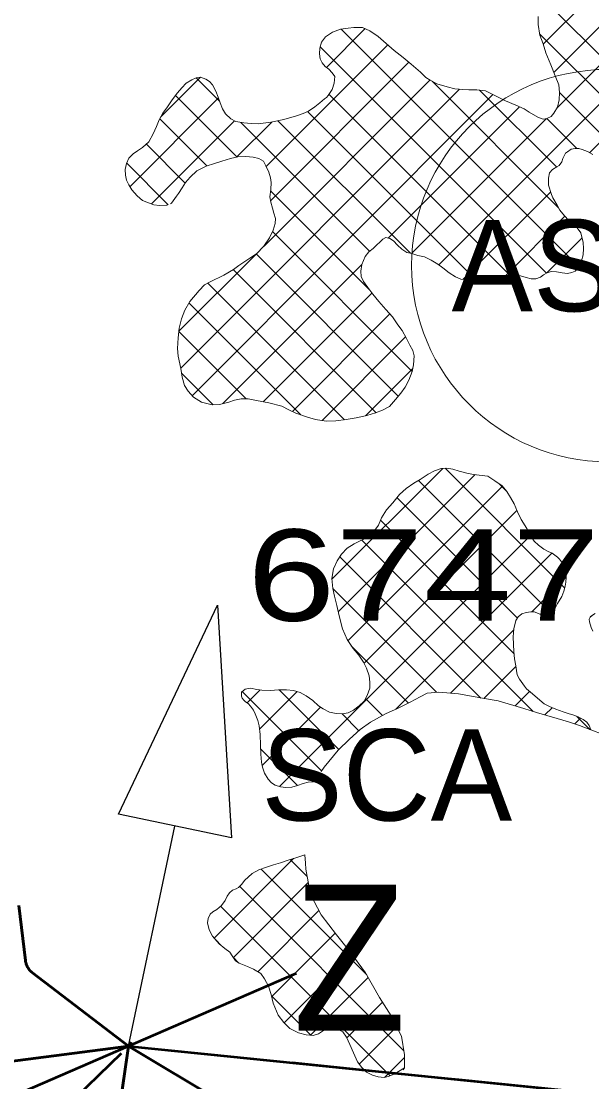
# Model space of a CAD drawing. Extents: x -1643653 to 4543381, y 1624270 to 13878484.
# Drawn here: x 745527 to 748653, y 8927283 to 8933088 of the extents above; entities that cross this region are included whole.
import ezdxf
from ezdxf.enums import TextEntityAlignment as Align

# ---------------------------------------------------------------- set-up
doc = ezdxf.new("R2010")
doc.units = 0
doc.header["$LTSCALE"] = 200
doc.linetypes.add('MEDIUM_DASHED', pattern=[4.5, 3, -1.5])
for name, color, linetype, lineweight in [('1', 7, 'Continuous', 13), ('10', 7, 'MEDIUM_DASHED', 60), ('27', 7, 'Continuous', 53), ('28', 7, 'Continuous', 53), ('29', 7, 'Continuous', 13), ('31', 7, 'Continuous', 53), ('45', 7, 'Continuous', 13), ('54', 7, 'Continuous', 25), ('60', 7, 'Continuous', 53)]:
    doc.layers.add(name, color=color, linetype=linetype, lineweight=lineweight)
doc.layers.add('63', color=7, linetype='Continuous')

msp = doc.modelspace()

# ---------------------------------------------------------------- linework, layer by layer
at = {"layer": '1', "lineweight": 25}
msp.add_spline([(814781, 9009175.5), (814787.2, 9009173.4), (814796.9, 9009173.4), (814799.4, 9009172.4), (814805.1, 9009174.5), (814805.6, 9009176.5), (814811.7, 9009179.5), (814811.7, 9009179.5), (814801.5, 9009181), (814790.7, 9009181.5), (814784.1, 9009183.1), (814777.4, 9009185.1), (814778.4, 9009175.5)], degree=3, dxfattribs=at)
at = {"layer": '10'}
msp.add_open_spline([(753774.9, 8926261.4), (753812.7, 8926399.9), (753812, 8926558.8), (753709.5, 8926687.3), (753566, 8926867.3), (753376.7, 8926916.9), (753227, 8927050.3), (753014.8, 8927239.4), (752804.9, 8927430.3), (752597.6, 8927630.5), (752376.7, 8927843.7), (752192.2, 8928091.3), (752017.6, 8928334.1), (751956, 8928419.6), (752103.6, 8928574.9), (752029.9, 8928655), (751955.6, 8928735.8), (751801.6, 8928688.1), (751721.4, 8928753.8), (751652.2, 8928810.4), (751601.3, 8928901.2), (751523.9, 8928951.3), (751367.8, 8929052.4), (751185.2, 8929119.1), (751030.2, 8929222.8), (750931.1, 8929289.2), (750854.8, 8929393), (750746.4, 8929445), (750665, 8929484.1), (750582.4, 8929520.3), (750499.6, 8929556.1), (750413.3, 8929593.4), (750326.8, 8929630.1), (750240.4, 8929667.2), (750059.5, 8929745.1), (749875.6, 8929807.6), (749709.7, 8929926.4), (749552.8, 8930038.9), (749714.4, 8930314.8), (749771.5, 8930481.9), (749848.6, 8930707.8), (750077.8, 8930926.7), (750119.5, 8931152.3), (750152, 8931328.4), (750058.1, 8931532.9), (749922, 8931707.8), (749753.2, 8931924.7), (749391.3, 8931773.6), (749243.2, 8931979.4), (749032.7, 8932271.9), (748906.3, 8932592.6), (748823.6, 8932929.9), (748786.3, 8933082.2), (748758.3, 8933247.9), (748811.3, 8933399), (748934, 8933748.4), (749210.7, 8934002.5), (749514.7, 8934226), (749629.1, 8934310.1), (749795.5, 8934228.1), (749909.7, 8934329.8), (749982.5, 8934394.6), (750061.5, 8934468.6), (750045.4, 8934552), (750025.6, 8934654.5), (749991.4, 8934758.2), (749959, 8934860.6), (749901, 8935043.9), (749870.4, 8935232.4), (749773.9, 8935403.7), (749725.3, 8935490), (749619.5, 8935521), (749551.8, 8935588.9), (749459.7, 8935681.1), (749373.5, 8935781.5), (749280.2, 8935872.8), (749090.8, 8936058.2), (748862, 8936191), (748663.2, 8936378.9), (748545.5, 8936490.1), (748390.4, 8936617), (748404, 8936773.9), (748412.2, 8936868.5), (748420.5, 8936963.2), (748428.7, 8937057.8)], degree=3, dxfattribs=at)
at = {"layer": '27', "linetype": 'MEDIUM_DASHED'}
for p, q in [((739824.8, 8921390.1), (746115.6, 8927478.8)), ((746115.6, 8927478.8), (750103.6, 8925087.2))]:
    msp.add_line(p, q, dxfattribs=at)
at = {"layer": '27'}
msp.add_line((746115.6, 8927478.8), (753732.9, 8926707.6), dxfattribs=at)
msp.add_line((746115.6, 8927478.8), (753732.9, 8926707.6), dxfattribs=at)
at = {"layer": '27', "linetype": 'MEDIUM_DASHED'}
for points in [[(746115.6, 8927478.8), (753732.9, 8926707.6), (754988.2, 8928483.2)], [(746115.6, 8927478.8), (745575.7, 8923768.8), (746223.3, 8919149.6)]]:
    msp.add_lwpolyline(points, dxfattribs=at)
at = {"layer": '27'}
msp.add_lwpolyline([(746115.6, 8927478.8), (743729.5, 8927170.5), (742708.4, 8928266.2), (740888.2, 8928147.7), (738224.4, 8926341.3), (738068.6, 8925272.7), (741707.2, 8923237.2), (742198, 8921966.9), (745069, 8922906.2), (745575.7, 8923768.8)], close=True, dxfattribs=at)
for points in [[(739385.9, 8927129), (740888.2, 8928147.7), (742708.4, 8928266.2), (743729.5, 8927170.5), (746115.6, 8927478.8)], [(746115.6, 8927478.8), (745589.2, 8927879.5), (745587, 8927881.3), (745584.8, 8927883.1), (745582.7, 8927884.9), (745580.6, 8927886.9), (745578.6, 8927888.8), (745576.7, 8927890.9), (745574.8, 8927893), (745572.9, 8927895.1), (745571.2, 8927897.3), (745569.4, 8927899.6), (745567.8, 8927901.9), (745566.2, 8927904.2), (745564.7, 8927906.6), (745563.2, 8927909), (745561.8, 8927911.5), (745560.5, 8927914), (745559.3, 8927916.6), (745558.1, 8927919.1), (745557, 8927921.7), (745556, 8927924.4), (745555.1, 8927927), (745554.2, 8927929.7), (745553.4, 8927932.4), (745552.7, 8927935.2), (745552.1, 8927937.9), (745551.5, 8927940.7), (745551, 8927943.5), (745550.6, 8927946.3), (745550.6, 8927946.8), (745513.3, 8928247.9)], [(745513.3, 8928247.9), (745550.6, 8927946.8), (745550.6, 8927946.3), (745551, 8927943.5), (745551.5, 8927940.7), (745552.1, 8927937.9), (745552.7, 8927935.2), (745553.4, 8927932.4), (745554.2, 8927929.7), (745555.1, 8927927), (745556, 8927924.4), (745557, 8927921.7), (745558.1, 8927919.1), (745559.3, 8927916.6), (745560.5, 8927914), (745561.8, 8927911.5), (745563.2, 8927909), (745564.7, 8927906.6), (745566.2, 8927904.2), (745567.8, 8927901.9), (745569.4, 8927899.6), (745571.2, 8927897.3), (745572.9, 8927895.1), (745574.8, 8927893), (745576.7, 8927890.9), (745578.6, 8927888.8), (745580.6, 8927886.9), (745582.7, 8927884.9), (745584.8, 8927883.1), (745587, 8927881.3), (745589.2, 8927879.5), (746115.6, 8927478.8)], [(749367.7, 8923836.4), (747863.2, 8923139.9), (745575.7, 8923768.8), (746115.6, 8927478.8)]]:
    msp.add_lwpolyline(points, dxfattribs=at)
at = {"layer": '28'}
msp.add_lwpolyline([(738068.6, 8925272.7), (738224.4, 8926341.3), (740888.2, 8928147.7), (742708.4, 8928266.2), (743729.5, 8927170.5), (746115.6, 8927478.8), (753732.9, 8926707.6)], dxfattribs=at)
at = {"layer": '29'}
for p, q in [((748386.5, 8932962.2), (749174.3, 8933750)), ((748444.6, 8932808.2), (749244.3, 8933607.9)), ((748463.2, 8932614.7), (749108.7, 8933260.2)), ((752604.9, 8928994.1), (748379, 8933220)), ((747815, 8931754.4), (749206.4, 8933145.7)), ((747199.3, 8932835.6), (747411.3, 8933047.7)), ((748581.3, 8931744.9), (747280.8, 8933045.4)), ((748641.5, 8932368.7), (749346.3, 8933073.5)), ((752763.1, 8928623.8), (748367.1, 8933019.8)), ((746869.5, 8932293.8), (747535, 8932959.2)), ((748404.9, 8931709.2), (747165.1, 8932948.9)), ((746893.1, 8932105.2), (747651.6, 8932863.7)), ((746292.1, 8932564.9), (746508.8, 8932781.6)), ((746614.1, 8932651.4), (746486.3, 8932779.3)), ((746857.7, 8931857.7), (747766.1, 8932766.1)), ((748470.7, 8932067.6), (747778.8, 8932759.6)), ((746708, 8932345.4), (746372.1, 8932681.4)), ((746401.8, 8931189.7), (747928.6, 8932716.4)), ((746463, 8931038.7), (748111.2, 8932686.9)), ((748205.1, 8931696.9), (747213.3, 8932688.6)), ((748459.7, 8932290.8), (748038.8, 8932711.7)), ((748930.5, 8932244.2), (748476, 8932698.8)), ((746122.1, 8932182.8), (746607.6, 8932668.3)), ((747537.8, 8931901.4), (748256.6, 8932620.2)), ((748009.7, 8931680.1), (747096, 8932593.8)), ((746240.2, 8932088.7), (746694.9, 8932543.4)), ((746544.8, 8932296.5), (746286.4, 8932554.9)), ((746709.3, 8932345.7), (746900.3, 8932536.7)), ((747435.9, 8931829.7), (746730.9, 8932534.6)), ((747659.7, 8931818), (746933.7, 8932544)), ((747665.3, 8931816.8), (748403.4, 8932554.8)), ((748570.9, 8932391.7), (748407.1, 8932555.5)), ((746426.2, 8932202.9), (746213, 8932416.2)), ((746332.9, 8932084.2), (746105.1, 8932311.9)), ((747433.5, 8931619.9), (746893.4, 8932160)), ((747948.9, 8931676.1), (748428, 8932155.2)), ((748174.8, 8931689.9), (748505.5, 8932020.6)), ((747669.8, 8931171.5), (746904.2, 8931937.1)), ((748407.8, 8931710.8), (748599.6, 8931902.6)), ((746391.2, 8931391.2), (746814, 8931814)), ((747593.1, 8931036), (746814.7, 8931814.4)), ((746632, 8930995.6), (747392.8, 8931756.4)), ((747471.2, 8930945.8), (746688.2, 8931728.9)), ((747297.7, 8930907.2), (746549.5, 8931655.4)), ((746853.6, 8931005.1), (747448.7, 8931600.2)), ((747058.3, 8930934.5), (746446.8, 8931546)), ((747012.6, 8930951.9), (747546.9, 8931486.2)), ((746759.1, 8931021.6), (746391, 8931389.6)), ((747175.2, 8930902.4), (747633.2, 8931360.4)), ((747413.2, 8930928.2), (747673.1, 8931188.1)), ((746578.9, 8930989.6), (746406.2, 8931162.3)), ((747229.5, 8930033.9), (747836.4, 8930640.8)), ((747263.5, 8929855.8), (748014.4, 8930606.7)), ((748504.2, 8929986.6), (747849, 8930641.8)), ((747317.3, 8929697.5), (748163.3, 8930543.4)), ((748436.5, 8929842.2), (747703.6, 8930575.1)), ((748184.4, 8930518.5), (748147.8, 8930555.2)), ((748245.5, 8929821.1), (747585.8, 8930480.8)), ((747405.9, 8929573.9), (748242.7, 8930410.7)), ((748226.4, 8929628), (747496.3, 8930358.1)), ((746943.1, 8928898.9), (748317.5, 8930273.4)), ((748332.1, 8929310.2), (747393.8, 8930248.5)), ((748046.2, 8929384), (747273.1, 8930157.1)), ((747579.2, 8929323), (748433.8, 8930177.5)), ((748324.6, 8929856.2), (748513.3, 8930045)), ((747803, 8929415.1), (747234.7, 8929983.3)), ((748644.3, 8929826), (748653, 8929834.6)), ((747878.8, 8929410.4), (748226, 8929757.6)), ((747649.7, 8929356.2), (747335.7, 8929670.2)), ((748061.7, 8929381.2), (748237.8, 8929557.3)), ((746764.9, 8929357.2), (746835.7, 8929428)), ((747267, 8929102.5), (746941, 8929428.5)), ((747172.2, 8928985.2), (746738.6, 8929418.7)), ((746833.3, 8929213.5), (747039, 8929419.1)), ((747505.7, 8929288.1), (747413.3, 8929380.4)), ((748233.7, 8929341), (748312.3, 8929419.6)), ((746847.2, 8929015.2), (747166.4, 8929334.4)), ((748395.8, 8929291), (748435.8, 8929331)), ((747376.8, 8929204.9), (747284.8, 8929296.8)), ((748559.7, 8929242.8), (748590.8, 8929273.8)), ((748641.9, 8929212.5), (748571.5, 8929282.9)), ((747040.9, 8928904.3), (746838.7, 8929106.5)), ((746583.8, 8928070.1), (747019.6, 8928506)), ((747094, 8928407.2), (747001, 8928500.1)), ((747420, 8927869), (746841, 8928448)), ((746689.3, 8927963.5), (747099.8, 8928374)), ((747623.5, 8927453.3), (746723.6, 8928353.2)), ((747548.8, 8927315.9), (746619.6, 8928245.1)), ((746823.4, 8927885.4), (747158.1, 8928220.2)), ((746899.3, 8927749.2), (747247, 8928097)), ((746624.5, 8928028.1), (746592.7, 8928059.9)), ((746967.4, 8927605.2), (747340.4, 8927978.2)), ((746717.4, 8927935.2), (746689.8, 8927962.8)), ((747112.3, 8927537.9), (747428.4, 8927854.1)), ((747114.8, 8927537.7), (746897.9, 8927754.7)), ((747311, 8927524.5), (747506.2, 8927719.7)), ((747378.7, 8927380.1), (747584.4, 8927585.8)), ((747518.6, 8927307.9), (747626.9, 8927416.1))]:
    msp.add_line(p, q, dxfattribs=at)
for points in [[(748358.5, 8933114.8), (748358.8, 8933071.1), (748368.3, 8933012.2), (748385.9, 8932964), (748400.5, 8932914.7), (748428.7, 8932849.2), (748451.9, 8932789.2)], [(748451.9, 8932789.2), (748472.5, 8932739.5), (748476, 8932698.8), (748474.8, 8932658.3), (748465.1, 8932617.7), (748444.7, 8932584.8), (748429.9, 8932566.6), (748407.1, 8932555.4), (748386.2, 8932552), (748358.4, 8932563.7), (748310.7, 8932590.8), (748282.9, 8932608.1), (748236.3, 8932629.5), (748180, 8932653.5), (748110.6, 8932687.2), (748071.6, 8932708.2), (748023.4, 8932713.4), (747978.7, 8932712), (747946.8, 8932715.1), (747902.1, 8932718.3), (747860.6, 8932728.6), (747804.8, 8932746.5), (747767.3, 8932765.4), (747744.5, 8932780.7), (747714.2, 8932809.2), (747664, 8932853.4), (747620.5, 8932889.1), (747570.9, 8932927.8), (747540.5, 8932954.3), (747483.3, 8933005.7), (747436.7, 8933035.8), (747397.7, 8933054.2), (747350, 8933053.8), (747318.1, 8933050.3), (747276.9, 8933044.9), (747232.2, 8933029.3), (747194.1, 8933003), (747172.2, 8932974.1), (747163, 8932941.2), (747161.3, 8932910.2), (747164.8, 8932882.8), (747175.4, 8932861), (747192.6, 8932840.6), (747212.4, 8932825.8), (747231.1, 8932805.5), (747244.7, 8932785.7), (747241.6, 8932749.6), (747231.3, 8932714.7), (747208.9, 8932682.2), (747199.7, 8932670.6), (747189.6, 8932663), (747164.1, 8932642.3), (747136.2, 8932620.6), (747101.6, 8932596.3), (747072.6, 8932583.2), (747034.5, 8932571.1), (746966, 8932551), (746894.9, 8932535.5), (746825.8, 8932526.6), (746786.8, 8932529.2), (746746.7, 8932531.9), (746702.1, 8932539.6), (746676.2, 8932553.4), (746646.4, 8932581.4), (746630.7, 8932608.8), (746617.6, 8932642.4), (746606.1, 8932672.3), (746592.5, 8932706.4), (746574.3, 8932739.9), (746559.6, 8932758.2), (746537.8, 8932771.5), (746510, 8932781.7), (746486.1, 8932779.2), (746461.2, 8932767.1), (746431.7, 8932749), (746407.3, 8932723.7), (746383.4, 8932695.8), (746353.3, 8932657.3), (746328.3, 8932620.4), (746303.9, 8932585.4), (746283, 8932549), (746267.6, 8932513), (746250.3, 8932471.4), (746226.8, 8932428.4), (746191.7, 8932397.5), (746163.7, 8932378.3), (746140.3, 8932363.2), (746117.4, 8932338.4), (746104.2, 8932310), (746096.5, 8932276), (746098.4, 8932246.6), (746104.4, 8932218.7), (746116, 8932192.2), (746133.2, 8932165.8), (746162.5, 8932132.2), (746191.4, 8932107.8), (746224.3, 8932094), (746253.7, 8932084.2), (746284.1, 8932080.6), (746322.7, 8932081), (746327.3, 8932082.4)], [(747905.7, 8931689.3), (747935.1, 8931677.1), (747966, 8931675), (747984.8, 8931676.4), (748007.1, 8931679.9), (748038.6, 8931681.9), (748071.6, 8931676.2), (748097.4, 8931673.6), (748127.4, 8931676), (748146.2, 8931682.1), (748166, 8931687.6), (748200.5, 8931696.6), (748232, 8931698.6), (748263.4, 8931694.9), (748293.3, 8931686.2), (748320.7, 8931678), (748347.1, 8931677.9), (748372, 8931687), (748389.3, 8931700.6), (748409.6, 8931711.7), (748430.9, 8931718.3), (748459.8, 8931716.2), (748490.3, 8931711), (748520.7, 8931707.9), (748543.6, 8931712.4), (748561.3, 8931719.9), (748578.1, 8931738.1), (748596, 8931776.7), (748605.7, 8931809.1), (748607.4, 8931844.6), (748605.9, 8931876.6), (748592.9, 8931930.4), (748573.7, 8931957.3), (748556, 8931971.6), (748525.1, 8931999.1), (748503.4, 8932023), (748477.6, 8932055.1), (748463.4, 8932081), (748439.7, 8932121.6), (748432.7, 8932140.4), (748416.6, 8932191.7), (748416.7, 8932230.3), (748422.3, 8932258.7), (748438.6, 8932276.4), (748461.5, 8932292.1), (748475.2, 8932298.6), (748488.5, 8932318.4), (748494.1, 8932336.6), (748502.8, 8932354.4), (748509.4, 8932365.5), (748520.6, 8932374.1), (748539.4, 8932388.8), (748561.8, 8932391.7), (748581.6, 8932391.7), (748601.3, 8932385.5), (748629.7, 8932374.8), (748659.6, 8932359.5)], [(746345.5, 8932088.1), (746349.6, 8932092.2), (746378.1, 8932130.2), (746388.8, 8932145.9), (746408.2, 8932175.8), (746428, 8932205.7), (746453.5, 8932235), (746490.1, 8932269.4), (746540.4, 8932295.1), (746586.1, 8932309.2), (746626.3, 8932323.3), (746674.5, 8932337.9), (746714.6, 8932346.9), (746757.3, 8932348.3)], [(746757.3, 8932348.3), (746797.3, 8932344.6), (746828.3, 8932336.4), (746854.6, 8932322.6), (746868.2, 8932296.7), (746883.4, 8932262.7), (746893.4, 8932231.2), (746896.4, 8932205.8), (746894.2, 8932167.2), (746889.6, 8932127.7), (746894, 8932098.8), (746903.6, 8932065.7), (746911.1, 8932038.3), (746919.7, 8932009.4), (746919.1, 8931980.4), (746907.8, 8931944.4), (746886.9, 8931902.4), (746856.8, 8931856.3), (746816.1, 8931815.3), (746779, 8931791.6), (746720, 8931750.7), (746690, 8931729.9), (746636.6, 8931698.1), (746562.9, 8931662.3), (746531.4, 8931646.2), (746501.9, 8931614.8), (746451.5, 8931554.1), (746424, 8931507.4), (746405.1, 8931459.3), (746393.2, 8931408.6), (746387, 8931354.8), (746383.3, 8931297), (746386.7, 8931255.9), (746402.2, 8931187.8), (746409.7, 8931139.6), (746421.2, 8931094.9), (746442, 8931062.9), (746470.3, 8931030.3), (746515.3, 8931003.3), (746574.2, 8930989.4), (746612.7, 8930990.8), (746664, 8931003.4), (746696.5, 8931013.9), (746733.1, 8931020.9), (746771.2, 8931021.8), (746815.8, 8931012.6), (746883.2, 8930999.2), (746955.2, 8930981.7), (746992.7, 8930960.8), (747031.2, 8930943.5), (747096.1, 8930922), (747138.7, 8930908.1), (747198.5, 8930898.8), (747250.8, 8930900.7), (747307.7, 8930908.7), (747362, 8930917.6), (747419.9, 8930929.6), (747468.1, 8930944.7), (747506.2, 8930958.8), (747545.3, 8930980.5), (747576.9, 8931017), (747607.5, 8931052.9), (747631.4, 8931085.8), (747650.8, 8931124.3), (747669.7, 8931170.9), (747676.9, 8931208), (747680.6, 8931256.7), (747672.1, 8931286.6), (747657, 8931315.6), (747637.8, 8931351.7), (747615.1, 8931394.9), (747590.8, 8931427.4), (747561, 8931470.7), (747524.6, 8931510.8), (747486.1, 8931554.6), (747453.3, 8931594.3), (747425.5, 8931630.4), (747402.7, 8931663.9), (747390.1, 8931691.4), (747387.2, 8931720.8), (747392.8, 8931756.8), (747412.3, 8931799.9), (747431.1, 8931825.7), (747454.5, 8931844.9), (747476.4, 8931863.6), (747491.1, 8931878.8), (747507.9, 8931895.5), (747525.2, 8931904.6), (747547.5, 8931898.9), (747567.3, 8931885.7), (747588.5, 8931862.8), (747611.8, 8931839.9), (747639.1, 8931822.6), (747667, 8931816.4), (747700.5, 8931806.7), (747737, 8931797.9), (747773, 8931780.1), (747810, 8931758.1), (747837.3, 8931737.8), (747872.2, 8931711.3), (747905.7, 8931689.3)], [(747127.9, 8928925), (747099, 8928923.1), (747071.1, 8928915.6), (747041.6, 8928904.5), (747009.6, 8928895.9), (746976.1, 8928894.5), (746947.2, 8928897.7), (746919.3, 8928906.4), (746898.5, 8928920.6), (746880.3, 8928940), (746859.6, 8928972.5), (746849.1, 8929005), (746844.1, 8929032.9), (746840.1, 8929076.6), (746837.7, 8929126.3), (746836.4, 8929183.7), (746831.5, 8929231.9), (746823.4, 8929261.8), (746809.8, 8929297.9), (746800.2, 8929317.2), (746783.1, 8929339.1), (746769.9, 8929353.3), (746756.7, 8929363.5), (746746.6, 8929371.7), (746737.5, 8929383.4), (746734.5, 8929393.5), (746734.6, 8929415.3), (746753.9, 8929431.5), (746783.3, 8929438.5), (746818.3, 8929431.3), (746845.2, 8929426.2), (746892.4, 8929424.5), (746937.1, 8929428.4), (746980.7, 8929429.3), (747019.8, 8929425.7), (747055.8, 8929413.4), (747087.7, 8929395), (747124.1, 8929370.6), (747156.5, 8929341), (747180.8, 8929324.7), (747216.8, 8929307.4), (747252.8, 8929299.7), (747288.3, 8929296.5), (747318.3, 8929303), (747347.2, 8929318.2), (747377.8, 8929341.4), (747405.7, 8929366.7), (747422.6, 8929397.1), (747436.4, 8929438.7), (747437.5, 8929470.1), (747433.5, 8929504.6), (747419, 8929547.3), (747402.8, 8929580.3), (747376.5, 8929618.5), (747346.2, 8929654.6), (747313.4, 8929703.4), (747287.2, 8929763.3), (747268.6, 8929833.4), (747255.6, 8929890.8), (747244, 8929940.6), (747234.5, 8929984.2), (747229.1, 8930037.5), (747238.4, 8930090.3), (747258.8, 8930134.3), (747281.7, 8930170.8), (747312.3, 8930204.2), (747350.9, 8930228.5), (747376.8, 8930240.1), (747407.3, 8930255.2), (747459.7, 8930294.6), (747485.2, 8930330.1), (747501.5, 8930371.1), (747528, 8930414.2), (747563.2, 8930452.6), (747599.3, 8930497.7), (747636, 8930530.1), (747678.2, 8930559.9), (747712.7, 8930580.6), (747757, 8930609.9), (747791.5, 8930628), (747828.1, 8930640.1), (747858, 8930642.6), (747892.5, 8930636.4), (747926.5, 8930626.1), (747976.7, 8930612.3), (748006.1, 8930608.1), (748035.5, 8930603), (748083.2, 8930597.8), (748122.7, 8930573.3), (748162.2, 8930544.8), (748188.5, 8930513.7), (748208.2, 8930480.7), (748227.4, 8930446.6), (748245.5, 8930403.9), (748266.2, 8930361.8), (748298, 8930311.4), (748317.2, 8930273.8), (748337.4, 8930242.8), (748360.7, 8930219.9), (748390, 8930199), (748414.9, 8930186.8)], [(748414.9, 8930186.8), (748436.6, 8930176.1), (748465, 8930154.7), (748476.6, 8930143.5), (748492.8, 8930121.6), (748508, 8930094.7), (748515, 8930073.8), (748511.8, 8930017.5), (748506.7, 8929995.7), (748499.5, 8929969.4), (748488.2, 8929940.5), (748464.8, 8929902), (748452, 8929875.6), (748437.2, 8929842.7), (748421.4, 8929830.6), (748399.1, 8929831.1), (748382.9, 8929836.2), (748362.1, 8929846.5), (748337.3, 8929856.2), (748319, 8929856.2), (748293.1, 8929852.8), (748270.8, 8929844.7), (748250.4, 8929829), (748237.2, 8929807.8), (748226.4, 8929762.1), (748222.7, 8929718), (748225.1, 8929676.4), (748225.5, 8929638.8), (748229, 8929598.7), (748237.5, 8929559.6), (748240.9, 8929535.3), (748244.9, 8929510.9), (748257.5, 8929487.5), (748283.8, 8929449.4), (748296, 8929434.1), (748317.2, 8929415.3), (748392.6, 8929352.7), (748422, 8929336.8), (748456, 8929322.5), (748495.5, 8929308.2), (748522.9, 8929299.5), (748554.3, 8929289.8), (748578.6, 8929280.1), (748606.5, 8929265.8), (748625.2, 8929252), (748639.2, 8929233.6), (748647.5, 8929210.3)], [(748671.1, 8929846.2), (748646.7, 8929830.5), (748639.5, 8929816.3), (748640, 8929801.1), (748650.5, 8929770.1), (748659.6, 8929750.3)], [(747922.9, 8929406.3), (747815.9, 8929416.2), (747751.4, 8929410.3), (747712.3, 8929391.2), (747658.4, 8929360.4), (747591.8, 8929328.6), (747522.8, 8929297.8), (747440.4, 8929250.9), (747384.5, 8929212), (747326, 8929157.9), (747263.4, 8929099.2), (747187.5, 8929006.1), (747169.6, 8928981.7)], [(748715.8, 8929185.1), (748647.5, 8929210.3), (748586.1, 8929234.4), (748525.3, 8929253.8), (748462.9, 8929271.3), (748349.4, 8929304.6), (748280.4, 8929327.1), (748141, 8929368.6), (748065.4, 8929380.5), (747922.9, 8929406.3)], [(747081.1, 8928525.3), (747037.6, 8928511.6), (746985.1, 8928495.2), (746948.5, 8928482.1), (746908.9, 8928470.5), (746870.8, 8928457.9), (746828.7, 8928443.9), (746791.6, 8928423.7), (746751.3, 8928384.7), (746735.1, 8928365), (746717.2, 8928346.8), (746704.5, 8928338.7), (746684.7, 8928331.6), (746668.4, 8928317.5), (746656.2, 8928298.7), (746645, 8928275.4), (746624.1, 8928249.1), (746598.7, 8928226.3), (746577.8, 8928213.2), (746563.1, 8928201.1), (746551.8, 8928176.8), (746548.2, 8928153.9), (746557.2, 8928114.8), (746575.4, 8928079.8), (746610.8, 8928039.1), (746643.2, 8928013.1), (746670.5, 8927993.2), (746683.7, 8927972.4), (746700.8, 8927945.4), (746720.6, 8927933.2), (746766.2, 8927915.3), (746799.2, 8927899.5), (746839.7, 8927876), (746859.4, 8927847), (746881.6, 8927805.9), (746896.2, 8927761.7), (746908.2, 8927713.4), (746934.4, 8927647.9), (746965.2, 8927607.2), (746999.7, 8927574.7), (747045.8, 8927551.2), (747087.8, 8927539.9), (747127.4, 8927536.7), (747155.8, 8927545.8), (747195, 8927572.1), (747225, 8927579.1), (747255.4, 8927574.9), (747289.3, 8927556.1), (747309.5, 8927527.6), (747328.2, 8927487.9), (747347.9, 8927442.2), (747369, 8927392.4), (747392.8, 8927361.9), (747419.6, 8927336), (747451, 8927319.6), (747483.5, 8927309.9), (747515.4, 8927307.3), (747538.3, 8927311.8), (747571.3, 8927324.9), (747626.7, 8927359.2)], [(747620.2, 8927348.3), (747626.7, 8927359.2), (747626.9, 8927430.8), (747611.5, 8927532.8), (747554.5, 8927644.6), (747489.8, 8927745.2), (747414.1, 8927879.4), (747327.2, 8927995.9), (747254.3, 8928087.4), (747169.9, 8928197.8), (747111.4, 8928309.1), (747086.9, 8928446.7), (747084.5, 8928479.2), (747081.1, 8928525.3)]]:
    msp.add_lwpolyline(points, dxfattribs=at)
at = {"layer": '31'}
msp.add_line((747033.2, 8927876.4), (745198.1, 8927081.1), dxfattribs=at)
at = {"layer": '45'}
msp.add_circle((748739.8, 8931751.1), 1073.6, dxfattribs=at)
at = {"layer": '54'}
msp.add_line((746115.6, 8927478.8), (746369.6, 8928683.3), dxfattribs=at)
msp.add_lwpolyline([(746060.7, 8928748.5), (746601.9, 8929892.5), (746678.6, 8928618.2)], close=True, dxfattribs=at)
at = {"layer": '60', "lineweight": 60}
msp.add_line((746132, 8927500.3), (746115.6, 8927478.8), dxfattribs=at)
at = {"layer": '60'}
msp.add_lwpolyline([(746115.6, 8927478.8), (745589.2, 8927879.5), (745587, 8927881.3), (745584.8, 8927883.1), (745582.7, 8927884.9), (745580.6, 8927886.9), (745578.6, 8927888.8), (745576.7, 8927890.9), (745574.8, 8927893), (745572.9, 8927895.1), (745571.2, 8927897.3), (745569.4, 8927899.6), (745567.8, 8927901.9), (745566.2, 8927904.2), (745564.7, 8927906.6), (745563.2, 8927909), (745561.8, 8927911.5), (745560.5, 8927914), (745559.3, 8927916.6), (745558.1, 8927919.1), (745557, 8927921.7), (745556, 8927924.4), (745555.1, 8927927), (745554.2, 8927929.7), (745553.4, 8927932.4), (745552.7, 8927935.2), (745552.1, 8927937.9), (745551.5, 8927940.7), (745551, 8927943.5), (745550.6, 8927946.3), (745550.6, 8927946.8), (745513.3, 8928247.9)], dxfattribs=at)

# ---------------------------------------------------------------- texts
at = {"layer": '31', "width": 0.95}
msp.add_text('Z', height=800, dxfattribs=at).set_placement((747015.6, 8927562.8))
at = {"layer": '45'}
msp.add_text('ASA6', height=500, dxfattribs=at).set_placement((748739.9, 8931501.1), align=Align.CENTER)
at = {"layer": '54'}
msp.add_text('SCA', height=500, dxfattribs=at).set_placement((746842, 8928713.3))
at = {"layer": '63', "width": 1.3}
msp.add_text(' 6747.03 ha', height=500, dxfattribs=at).set_placement((746523.1, 8929806.6))

doc.saveas('drawing.dxf')
